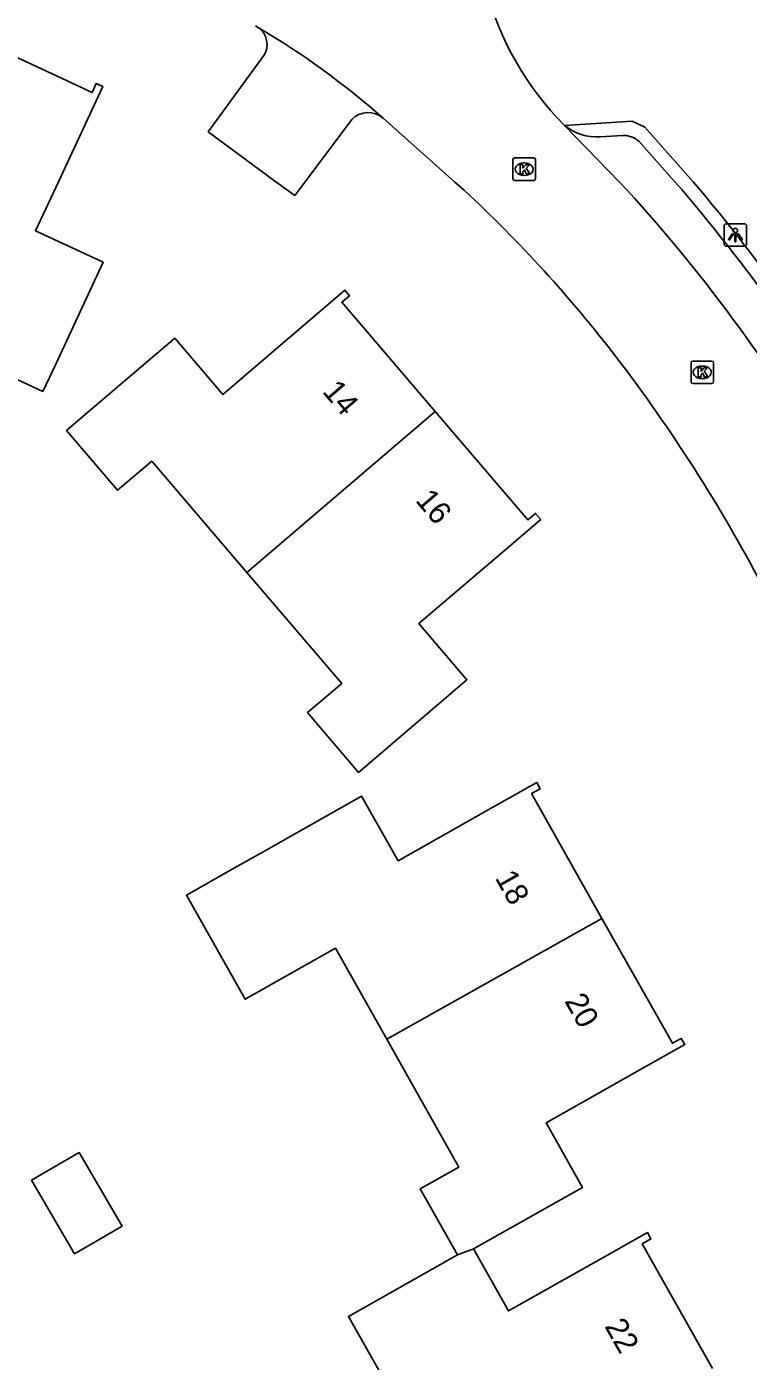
# Model space of a CAD drawing. Extents: x 162880 to 165536, y 384011 to 385179.
# Drawn here: x 164542.8 to 164575, y 384697.4 to 384756.9 of the extents above; entities that cross this region are included whole.
import ezdxf

# ---------------------------------------------------------------- set-up
doc = ezdxf.new("R2010")
doc.units = 0
for name, color, linetype in [('IMGEO_Kolk', 7, 'Continuous'), ('IMGEO_Lichtpunt', 7, 'Continuous'), ('IMGEO_Pand', 7, 'Continuous'), ('IMGEO_Pand_nummerreeks', 7, 'Continuous'), ('IMGEO_Parkeervlak_open', 7, 'Continuous'), ('IMGEO_Rijbaan_lokaal_open', 7, 'Continuous'), ('IMGEO_Voetpad_open', 7, 'Continuous')]:
    doc.layers.add(name, color=color, linetype=linetype)

msp = doc.modelspace()

# ---------------------------------------------------------------- linework, layer by layer
at = {"layer": 'IMGEO_Kolk'}
for p, q in [((164564.475, 384750.132), (164564.475, 384750.984)), ((164564.55, 384751.058), (164565.402, 384751.058)), ((164565.476, 384750.984), (164565.476, 384750.132)), ((164564.963, 384750.838), (164564.988, 384750.838)), ((164565.402, 384750.058), (164564.55, 384750.058)), ((164564.986, 384750.278), (164564.961, 384750.278)), ((164572.484, 384742.008), (164573.336, 384742.008)), ((164572.409, 384741.082), (164572.409, 384741.934)), ((164572.897, 384741.788), (164572.922, 384741.788)), ((164573.41, 384741.934), (164573.41, 384741.082)), ((164573.336, 384741.008), (164572.484, 384741.008)), ((164572.92, 384741.228), (164572.895, 384741.228))]:
    msp.add_line(p, q, dxfattribs=at)
for points in [[(164564.475, 384750.132), (164564.475, 384750.984)], [(164564.55, 384751.058), (164565.402, 384751.058)], [(164565.476, 384750.984), (164565.476, 384750.132)], [(164564.796, 384750.758), (164564.919, 384750.758), (164564.919, 384750.607), (164565.049, 384750.758), (164565.213, 384750.758), (164565.067, 384750.607), (164565.22, 384750.358), (164565.068, 384750.358), (164564.983, 384750.522), (164564.919, 384750.455), (164564.919, 384750.358), (164564.796, 384750.358), (164564.796, 384750.758)], [(164565.402, 384750.058), (164564.55, 384750.058)], [(164572.484, 384742.008), (164573.336, 384742.008)], [(164572.409, 384741.082), (164572.409, 384741.934)], [(164572.73, 384741.708), (164572.853, 384741.708), (164572.853, 384741.557), (164572.983, 384741.708), (164573.147, 384741.708), (164573.001, 384741.557), (164573.154, 384741.308), (164573.002, 384741.308), (164572.917, 384741.472), (164572.853, 384741.405), (164572.853, 384741.308), (164572.73, 384741.308), (164572.73, 384741.708)], [(164573.41, 384741.934), (164573.41, 384741.082)], [(164573.336, 384741.008), (164572.484, 384741.008)]]:
    msp.add_lwpolyline(points, dxfattribs=at)
for centre, start, end in [((164564.552, 384750.982), 91.55205, 178.44795), ((164564.552, 384750.982), 91.55205, 178.44795), ((164565.4, 384750.982), 1.55205, 88.44795), ((164565.4, 384750.982), 1.55205, 88.44795), ((164564.552, 384750.134), 181.55205, 268.44795), ((164564.552, 384750.134), 181.55205, 268.44795), ((164565.4, 384750.134), 271.55205, 358.44795), ((164565.4, 384750.134), 271.55205, 358.44795), ((164572.486, 384741.932), 91.55205, 178.44795), ((164572.486, 384741.932), 91.55205, 178.44795), ((164573.334, 384741.932), 1.55205, 88.44795), ((164573.334, 384741.932), 1.55205, 88.44795), ((164572.486, 384741.084), 181.55205, 268.44795), ((164572.486, 384741.084), 181.55205, 268.44795), ((164573.334, 384741.084), 271.55205, 358.44795), ((164573.334, 384741.084), 271.55205, 358.44795)]:
    msp.add_arc(centre, 0.0765, start, end, dxfattribs=at)
for centre, major_axis, ratio, start_param, end_param in [((164564.962, 384750.558), (-0.387, 0.002), 0.722429, 4.712389, 7.853982), ((164564.987, 384750.558), (-0.39, 0.002), 0.717154, 1.570796, 4.712389), ((164572.896, 384741.508), (-0.387, 0.002), 0.722429, 4.712389, 7.853982), ((164572.921, 384741.508), (-0.39, 0.002), 0.717154, 1.570796, 4.712389)]:
    msp.add_ellipse(centre, major_axis=major_axis, ratio=ratio, start_param=start_param, end_param=end_param, dxfattribs=at)
at = {"layer": 'IMGEO_Lichtpunt'}
for p, q in [((164573.884, 384748.029), (164573.884, 384747.222)), ((164573.884, 384748.029), (164573.884, 384747.222)), ((164574.786, 384748.124), (164573.978, 384748.124)), ((164574.786, 384748.124), (164573.978, 384748.124)), ((164574.88, 384747.222), (164574.88, 384748.029)), ((164574.88, 384747.222), (164574.88, 384748.029)), ((164573.978, 384747.128), (164574.786, 384747.128)), ((164573.978, 384747.128), (164574.786, 384747.128))]:
    msp.add_line(p, q, dxfattribs=at)
for points in [[(164574.258, 384747.693), (164574.297, 384747.665), (164574.109, 384747.403), (164574.071, 384747.43), (164574.258, 384747.693)], [(164574.36, 384747.645), (164574.407, 384747.645), (164574.407, 384747.323), (164574.36, 384747.323), (164574.36, 384747.645)], [(164574.47, 384747.665), (164574.508, 384747.692), (164574.695, 384747.43), (164574.656, 384747.402), (164574.47, 384747.665)]]:
    msp.add_lwpolyline(points, dxfattribs=at)
msp.add_circle((164574.383, 384747.827), 0.0994, dxfattribs=at)
for centre, start, end in [((164573.978, 384748.029), 90, 180), ((164573.978, 384748.029), 90, 180), ((164574.786, 384748.029), 0, 90), ((164574.786, 384748.029), 0, 90), ((164573.978, 384747.222), 180, 270), ((164573.978, 384747.222), 180, 270), ((164574.786, 384747.222), 270, 0), ((164574.786, 384747.222), 270, 360)]:
    msp.add_arc(centre, 0.0946, start, end, dxfattribs=at)
at = {"layer": 'IMGEO_Pand'}
for points in [[(164539.955, 384756.659), (164545.725, 384753.97), (164545.914, 384754.378), (164546.204, 384754.243), (164545.329, 384752.361), (164544.231, 384750), (164543.211, 384747.806), (164546.213, 384746.411), (164544.105, 384741.878), (164543.536, 384740.654), (164539.393, 384742.582), (164534.44, 384744.887), (164535.288, 384746.698)], [(164552.623, 384732.59), (164548.384, 384737.552), (164546.864, 384736.253), (164544.591, 384738.914), (164545.611, 384739.786), (164549.412, 384743.033), (164551.556, 384740.525), (164555.357, 384743.773), (164556.985, 384745.164), (164557.193, 384744.921), (164556.851, 384744.629), (164561.013, 384739.758)], [(164552.623, 384732.59), (164561.013, 384739.758)], [(164561.013, 384739.758), (164565.14, 384734.928), (164565.483, 384735.221), (164565.711, 384734.955), (164564.079, 384733.56), (164560.283, 384730.316), (164562.427, 384727.808), (164558.626, 384724.561), (164557.6, 384723.684), (164555.327, 384726.345), (164556.848, 384727.645), (164552.623, 384732.59)], [(164558.854, 384711.789), (164556.563, 384715.847), (164552.542, 384713.578), (164549.927, 384718.212), (164552.204, 384719.497), (164553.379, 384720.16), (164557.733, 384722.618), (164559.355, 384719.744), (164563.711, 384722.203), (164565.537, 384723.234), (164565.694, 384722.955), (164565.304, 384722.735), (164568.441, 384717.177)], [(164558.854, 384711.789), (164568.441, 384717.177)], [(164568.441, 384717.177), (164571.583, 384711.611), (164571.974, 384711.832), (164572.131, 384711.553), (164570.233, 384710.482), (164565.949, 384708.063), (164567.572, 384705.19), (164567.094, 384704.92), (164562.717, 384702.449)], [(164562.007, 384702.18), (164560.344, 384705.123), (164562.068, 384706.096), (164558.854, 384711.789)], [(164543.034, 384705.511), (164545.15, 384706.745), (164547.061, 384703.468), (164544.945, 384702.234), (164543.034, 384705.511)], [(164562.717, 384702.449), (164564.272, 384699.686), (164568.655, 384702.155), (164570.466, 384703.175), (164570.623, 384702.897), (164570.232, 384702.677), (164573.363, 384697.119)], [(164563.807, 384691.697), (164561.87, 384695.135), (164560.128, 384694.154), (164557.149, 384699.443), (164562.007, 384702.18)], [(164562.717, 384702.449), (164562.007, 384702.18)]]:
    msp.add_lwpolyline(points, dxfattribs=at)
at = {"layer": 'IMGEO_Parkeervlak_open'}
msp.add_lwpolyline([(164557.296, 384752.77), (164555.222, 384750), (164554.758, 384749.38), (164553.918, 384750), (164550.901, 384752.227), (164553.376, 384755.618)], dxfattribs=at)
for centre, radius, start, end in [((164552.599, 384756.114), 0.922, 327.47069, 55.56995), ((164558.027, 384752.064), 1.016, 49.02265, 135.97781)]:
    msp.add_arc(centre, radius, start, end, dxfattribs=at)
at = {"layer": 'IMGEO_Rijbaan_lokaal_open'}
for points in [[(164553.12, 384756.874), (164553.007, 384756.94)], [(164562.305, 384749.617), (164561.875, 384750), (164558.693, 384752.831)], [(164569.214, 384750), (164566.775, 384752.507)]]:
    msp.add_lwpolyline(points, dxfattribs=at)
for centre, radius, start, end in [((164576.39, 384762.085), 13.571, 194.69277, 224.89147), ((164534.832, 384725.802), 36.055, 48.56151, 59.51957), ((164515.677, 384700.532), 72.893, 30.24733, 42.73812), ((164521.632, 384705.76), 59.814, 37.49852, 47.15753), ((164512.325, 384698.753), 71.464, 27.73877, 37.41291)]:
    msp.add_arc(centre, radius, start, end, dxfattribs=at)
at = {"layer": 'IMGEO_Voetpad_open'}
for points in [[(164566.775, 384752.507), (164569.787, 384752.702), (164570.345, 384752.431), (164572.503, 384750)], [(164568.361, 384751.996), (164569.351, 384752.064)], [(164570.079, 384751.809), (164571.691, 384750)]]:
    msp.add_lwpolyline(points, dxfattribs=at)
for centre, radius, start, end in [((164568.23, 384754.307), 2.315, 231.04844, 273.23428), ((164569.388, 384751.004), 1.061, 49.38001, 92.01185), ((164509.864, 384696.652), 81.661, 30.39903, 40.78982), ((164508.692, 384695.915), 83.648, 30.38348, 40.28402)]:
    msp.add_arc(centre, radius, start, end, dxfattribs=at)

# ---------------------------------------------------------------- texts
at = {"layer": 'IMGEO_Pand_nummerreeks'}
for s, rotation, p in [('14', 310.51216, (164555.952, 384740.632)), ('16', 310.51216, (164560.097, 384735.781)), ('18', 299.44409, (164563.657, 384718.979)), ('20', 299.44278, (164566.752, 384713.497)), ('22', 299.38973, (164568.536, 384699.005))]:
    msp.add_text(s, height=1, rotation=rotation, dxfattribs=at).set_placement(p)

doc.saveas('drawing.dxf')
